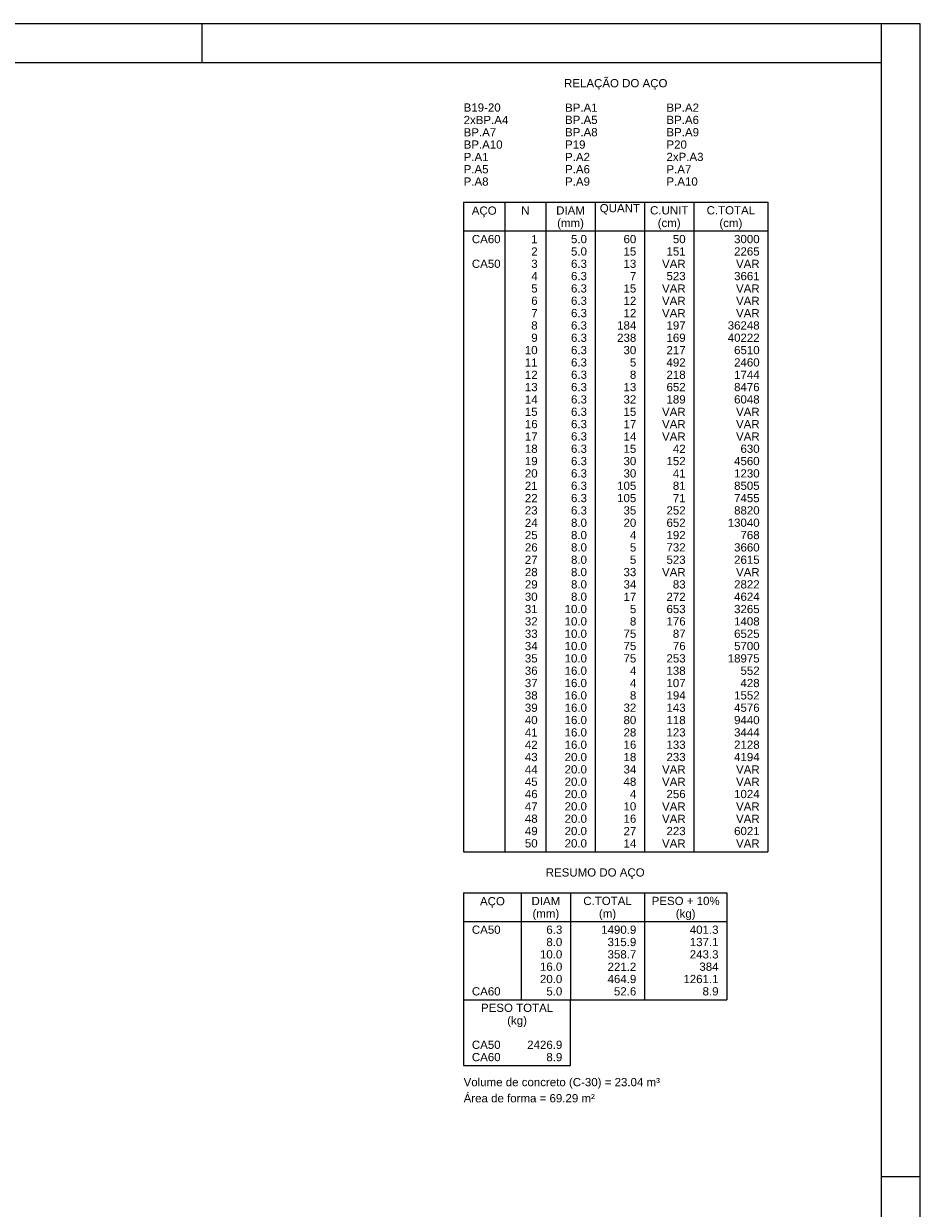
# Model space of a CAD drawing. Header units: millimetres. Extents: x 10 to 1250, y -62 to 528.
# Tile 333 of 656: x 606 to 629, y 97 to 128. Entities that reach past the tile are written whole.
import ezdxf

# ---------------------------------------------------------------- set-up
doc = ezdxf.new("R2010")
doc.units = ezdxf.units.MM
doc.header["$LTSCALE"] = 0.05
doc.layers.add('DT-Relação do aço', color=9, linetype='Continuous', lineweight=5)
doc.layers.add('FOLHA_PADRÃO', color=7, linetype='Continuous')
doc.styles.add('Arial', font='arial.ttf')

# ---------------------------------------------------------------- blocks, each defined once
blk = doc.blocks.new('A1EST. 1500')
at = {"layer": 'FOLHA_PADRÃO', "color": 1, "linetype": 'Continuous'}
for p, q in [((150.008, 59.4), (0, 59.4)), ((131.5, 59.4), (131.5, 58.4)), ((149, 59.4), (149, 58.4)), ((150, 59.4), (150, 0)), ((149, 29.7), (150, 29.7))]:
    blk.add_line(p, q, dxfattribs=at)
at = {"layer": 'FOLHA_PADRÃO', "color": 6, "linetype": 'Continuous'}
blk.add_lwpolyline([(149, 58.4), (149, 1), (1, 1), (1, 58.4), (149, 58.4)], dxfattribs=at)

msp = doc.modelspace()

# ---------------------------------------------------------------- linework, layer by layer
at = {"layer": 'DT-Relação do aço', "linetype": 'Continuous'}
for p, q in [((617.4645, 123.3338), (625.3011, 123.3338)), ((617.4645, 123.3338), (617.4645, 106.6016)), ((618.5235, 123.3338), (618.5235, 106.6016)), ((619.5825, 123.3338), (619.5825, 106.6016)), ((620.8533, 123.3338), (620.8533, 106.6016)), ((622.1241, 123.3338), (622.1241, 106.6016)), ((623.3949, 123.3338), (623.3949, 106.6016)), ((625.3011, 123.3338), (625.3011, 106.6016)), ((617.4645, 122.5925), (625.3011, 122.5925)), ((617.4645, 106.6016), (625.3011, 106.6016)), ((617.4645, 105.5426), (617.4645, 102.7892)), ((617.4645, 105.5426), (624.2421, 105.5426)), ((618.9471, 105.5426), (618.9471, 102.7892)), ((620.2179, 105.5426), (620.2179, 102.7892)), ((622.1241, 105.5426), (622.1241, 102.7892)), ((624.2421, 105.5426), (624.2421, 102.7892)), ((617.4645, 104.8013), (624.2421, 104.8013)), ((617.4645, 102.7892), (624.2421, 102.7892)), ((617.4645, 102.7892), (617.4645, 101.0948)), ((620.2179, 101.0948), (620.2179, 102.7892)), ((617.4645, 101.0948), (620.2179, 101.0948))]:
    msp.add_line(p, q, dxfattribs=at)

# ---------------------------------------------------------------- block references
msp.add_blockref('A1EST. 1500', (479.22, 68.5322))

# ---------------------------------------------------------------- texts
at = {"layer": 'DT-Relação do aço', "linetype": 'Continuous', "char_height": 0.2118, "line_spacing_factor": 0.798, "style": 'Arial'}
for s, insert, width, attachment_point in [('RELAÇÃO DO AÇO', (621.3831, 126.2288), 5.340655, 8), ('B19-20', (617.4645, 125.6636), 1.913088, 7), ('BP.A1', (620.0767, 125.6636), 1.681918, 7), ('BP.A2', (622.6889, 125.6636), 1.681918, 7), ('2xBP.A4', (617.4645, 125.3459), 2.308509, 7), ('BP.A5', (620.0767, 125.3459), 1.681918, 7), ('BP.A6', (622.6889, 125.3459), 1.681918, 7), ('BP.A7', (617.4645, 125.0282), 1.681918, 7), ('BP.A8', (620.0767, 125.0282), 1.681918, 7), ('BP.A9', (622.6889, 125.0282), 1.681918, 7), ('BP.A10', (617.4645, 124.7105), 2.011871, 7), ('P19', (620.0767, 124.7105), 1.055616, 7), ('P20', (622.6889, 124.7105), 1.055616, 7), ('P.A1', (617.4645, 124.3928), 1.286207, 7), ('P.A2', (620.0767, 124.3928), 1.286207, 7), ('2xP.A3', (622.6889, 124.3928), 1.912798, 7), ('P.A5', (617.4645, 124.0751), 1.286207, 7), ('P.A6', (620.0767, 124.0751), 1.286207, 7), ('P.A7', (622.6889, 124.0751), 1.286207, 7), ('P.A8', (617.4645, 123.7574), 1.286207, 7), ('P.A9', (620.0767, 123.7574), 1.286207, 7), ('P.A10', (622.6889, 123.7574), 1.616159, 7), ('N', (619.053, 123.0161), 0.428446, 8), ('DIAM', (620.2179, 123.0161), 1.483193, 8), ('QUANT', (621.4887, 123.0161), 2.076471, 8), ('C.UNIT', (622.7595, 123.0161), 1.977398, 8), ('C.TOTAL', (624.348, 123.0161), 2.505206, 8), ('AÇO', (617.9941, 122.9458), 1.285627, 8), ('(mm)', (620.2181, 122.6288), 1.383541, 8), ('(cm)', (622.7591, 122.6288), 1.185975, 8), ('(cm)', (624.3481, 122.6288), 1.185975, 8), ('RESUMO DO AÇO', (620.8531, 105.8968), 5.109195, 8), ('AÇO', (618.2061, 105.1548), 1.285627, 8), ('DIAM', (619.5825, 105.2249), 1.483193, 8), ('C.TOTAL', (621.171, 105.2249), 2.505206, 8), ('PESO + 10%', (623.1831, 105.2249), 3.512155, 8), ('(mm)', (619.5821, 104.8378), 1.383541, 8), ('(m)', (621.1711, 104.8378), 0.889337, 8), ('(kg)', (623.1831, 104.8378), 1.021723, 8), ('CA50', (617.6763, 104.4836), 1.484062, 7), ('6.3', (620.0061, 104.4836), 0.824737, 9), ('1490.9', (621.9123, 104.4836), 1.814594, 9), ('401.3', (624.0303, 104.4836), 1.484642, 9), ('8.0', (620.0061, 104.1659), 0.824737, 9), ('315.9', (621.9123, 104.1659), 1.484642, 9), ('137.1', (624.0303, 104.1659), 1.484642, 9), ('10.0', (620.0061, 103.8482), 1.154689, 9), ('358.7', (621.9123, 103.8482), 1.484642, 9), ('243.3', (624.0303, 103.8482), 1.484642, 9), ('16.0', (620.0061, 103.5305), 1.154689, 9), ('221.2', (621.9123, 103.5305), 1.484642, 9), ('384', (624.0303, 103.5305), 0.989858, 9), ('20.0', (620.0061, 103.2128), 1.154689, 9), ('464.9', (621.9123, 103.2128), 1.484642, 9), ('1261.1', (624.0303, 103.2128), 1.814594, 9), ('CA60', (617.6763, 102.8951), 1.484062, 7), ('5.0', (620.0061, 102.8951), 0.824737, 9), ('52.6', (621.9123, 102.8951), 1.154689, 9), ('8.9', (624.0303, 102.8951), 0.824737, 9), ('PESO TOTAL', (618.8412, 102.4715), 3.725364, 8), ('(kg)', (618.8411, 102.0838), 1.021723, 8), ('CA50', (617.6763, 101.5184), 1.484062, 7), ('2426.9', (620.0061, 101.5184), 1.814594, 9), ('CA60', (617.6763, 101.2007), 1.484062, 7), ('8.9', (620.0061, 101.2007), 0.824737, 9), ('Volume de concreto (C-30) = 23.04 m³', (617.4641, 100.4958), 10.139886, 7), ('Área de forma = 69.29 m²', (617.4645, 100.1417), 6.776629, 7)]:
    msp.add_mtext(s, dxfattribs=dict(at, insert=insert, width=width, attachment_point=attachment_point))
at = {"layer": 'DT-Relação do aço', "color": 9, "linetype": 'Continuous', "char_height": 0.2118, "line_spacing_factor": 0.798, "style": 'Arial'}
for s, insert, width, attachment_point in [('CA60', (617.6763, 122.2748), 1.484062, 7), ('1', (619.3707, 122.2748), 0.329953, 9), ('5.0', (620.6415, 122.2748), 0.824737, 9), ('60', (621.9123, 122.2748), 0.659905, 9), ('50', (623.1831, 122.2748), 0.659905, 9), ('3000', (625.0893, 122.2748), 1.31981, 9), ('2', (619.3707, 121.9571), 0.329953, 9), ('5.0', (620.6415, 121.9571), 0.824737, 9), ('15', (621.9123, 121.9571), 0.659905, 9), ('151', (623.1831, 121.9571), 0.989858, 9), ('2265', (625.0893, 121.9571), 1.31981, 9), ('CA50', (617.6763, 121.6394), 1.484062, 7), ('3', (619.3707, 121.6394), 0.329953, 9), ('6.3', (620.6415, 121.6394), 0.824737, 9), ('13', (621.9123, 121.6394), 0.659905, 9), ('VAR', (623.1831, 121.6394), 1.219869, 9), ('VAR', (625.0893, 121.6394), 1.219869, 9), ('4', (619.3707, 121.3217), 0.329953, 9), ('6.3', (620.6415, 121.3217), 0.824737, 9), ('7', (621.9123, 121.3217), 0.329953, 9), ('523', (623.1831, 121.3217), 0.989858, 9), ('3661', (625.0893, 121.3217), 1.31981, 9), ('5', (619.3707, 121.004), 0.329953, 9), ('6.3', (620.6415, 121.004), 0.824737, 9), ('15', (621.9123, 121.004), 0.659905, 9), ('VAR', (623.1831, 121.004), 1.219869, 9), ('VAR', (625.0893, 121.004), 1.219869, 9), ('6', (619.3707, 120.6863), 0.329953, 9), ('6.3', (620.6415, 120.6863), 0.824737, 9), ('12', (621.9123, 120.6863), 0.659905, 9), ('VAR', (623.1831, 120.6863), 1.219869, 9), ('VAR', (625.0893, 120.6863), 1.219869, 9), ('7', (619.3707, 120.3686), 0.329953, 9), ('6.3', (620.6415, 120.3686), 0.824737, 9), ('12', (621.9123, 120.3686), 0.659905, 9), ('VAR', (623.1831, 120.3686), 1.219869, 9), ('VAR', (625.0893, 120.3686), 1.219869, 9), ('8', (619.3707, 120.0509), 0.329953, 9), ('6.3', (620.6415, 120.0509), 0.824737, 9), ('184', (621.9123, 120.0509), 0.989858, 9), ('197', (623.1831, 120.0509), 0.989858, 9), ('36248', (625.0893, 120.0509), 1.649763, 9), ('9', (619.3707, 119.7332), 0.329953, 9), ('6.3', (620.6415, 119.7332), 0.824737, 9), ('238', (621.9123, 119.7332), 0.989858, 9), ('169', (623.1831, 119.7332), 0.989858, 9), ('40222', (625.0893, 119.7332), 1.649763, 9), ('10', (619.3707, 119.4155), 0.659905, 9), ('6.3', (620.6415, 119.4155), 0.824737, 9), ('30', (621.9123, 119.4155), 0.659905, 9), ('217', (623.1831, 119.4155), 0.989858, 9), ('6510', (625.0893, 119.4155), 1.31981, 9), ('11', (619.3707, 119.0978), 0.659905, 9), ('6.3', (620.6415, 119.0978), 0.824737, 9), ('5', (621.9123, 119.0978), 0.329953, 9), ('492', (623.1831, 119.0978), 0.989858, 9), ('2460', (625.0893, 119.0978), 1.31981, 9), ('12', (619.3707, 118.7801), 0.659905, 9), ('6.3', (620.6415, 118.7801), 0.824737, 9), ('8', (621.9123, 118.7801), 0.329953, 9), ('218', (623.1831, 118.7801), 0.989858, 9), ('1744', (625.0893, 118.7801), 1.31981, 9), ('13', (619.3707, 118.4624), 0.659905, 9), ('6.3', (620.6415, 118.4624), 0.824737, 9), ('13', (621.9123, 118.4624), 0.659905, 9), ('652', (623.1831, 118.4624), 0.989858, 9), ('8476', (625.0893, 118.4624), 1.31981, 9), ('14', (619.3707, 118.1447), 0.659905, 9), ('6.3', (620.6415, 118.1447), 0.824737, 9), ('32', (621.9123, 118.1447), 0.659905, 9), ('189', (623.1831, 118.1447), 0.989858, 9), ('6048', (625.0893, 118.1447), 1.31981, 9), ('15', (619.3707, 117.827), 0.659905, 9), ('6.3', (620.6415, 117.827), 0.824737, 9), ('15', (621.9123, 117.827), 0.659905, 9), ('VAR', (623.1831, 117.827), 1.219869, 9), ('VAR', (625.0893, 117.827), 1.219869, 9), ('16', (619.3707, 117.5093), 0.659905, 9), ('6.3', (620.6415, 117.5093), 0.824737, 9), ('17', (621.9123, 117.5093), 0.659905, 9), ('VAR', (623.1831, 117.5093), 1.219869, 9), ('VAR', (625.0893, 117.5093), 1.219869, 9), ('17', (619.3707, 117.1916), 0.659905, 9), ('6.3', (620.6415, 117.1916), 0.824737, 9), ('14', (621.9123, 117.1916), 0.659905, 9), ('VAR', (623.1831, 117.1916), 1.219869, 9), ('VAR', (625.0893, 117.1916), 1.219869, 9), ('18', (619.3707, 116.8739), 0.659905, 9), ('6.3', (620.6415, 116.8739), 0.824737, 9), ('15', (621.9123, 116.8739), 0.659905, 9), ('42', (623.1831, 116.8739), 0.659905, 9), ('630', (625.0893, 116.8739), 0.989858, 9), ('19', (619.3707, 116.5562), 0.659905, 9), ('6.3', (620.6415, 116.5562), 0.824737, 9), ('30', (621.9123, 116.5562), 0.659905, 9), ('152', (623.1831, 116.5562), 0.989858, 9), ('4560', (625.0893, 116.5562), 1.31981, 9), ('20', (619.3707, 116.2385), 0.659905, 9), ('6.3', (620.6415, 116.2385), 0.824737, 9), ('30', (621.9123, 116.2385), 0.659905, 9), ('41', (623.1831, 116.2385), 0.659905, 9), ('1230', (625.0893, 116.2385), 1.31981, 9), ('21', (619.3707, 115.9208), 0.659905, 9), ('6.3', (620.6415, 115.9208), 0.824737, 9), ('105', (621.9123, 115.9208), 0.989858, 9), ('81', (623.1831, 115.9208), 0.659905, 9), ('8505', (625.0893, 115.9208), 1.31981, 9), ('22', (619.3707, 115.6031), 0.659905, 9), ('6.3', (620.6415, 115.6031), 0.824737, 9), ('105', (621.9123, 115.6031), 0.989858, 9), ('71', (623.1831, 115.6031), 0.659905, 9), ('7455', (625.0893, 115.6031), 1.31981, 9), ('23', (619.3707, 115.2854), 0.659905, 9), ('6.3', (620.6415, 115.2854), 0.824737, 9), ('35', (621.9123, 115.2854), 0.659905, 9), ('252', (623.1831, 115.2854), 0.989858, 9), ('8820', (625.0893, 115.2854), 1.31981, 9), ('24', (619.3707, 114.9677), 0.659905, 9), ('8.0', (620.6415, 114.9677), 0.824737, 9), ('20', (621.9123, 114.9677), 0.659905, 9), ('652', (623.1831, 114.9677), 0.989858, 9), ('13040', (625.0893, 114.9677), 1.649763, 9), ('25', (619.3707, 114.65), 0.659905, 9), ('8.0', (620.6415, 114.65), 0.824737, 9), ('4', (621.9123, 114.65), 0.329953, 9), ('192', (623.1831, 114.65), 0.989858, 9), ('768', (625.0893, 114.65), 0.989858, 9), ('26', (619.3707, 114.3323), 0.659905, 9), ('8.0', (620.6415, 114.3323), 0.824737, 9), ('5', (621.9123, 114.3323), 0.329953, 9), ('732', (623.1831, 114.3323), 0.989858, 9), ('3660', (625.0893, 114.3323), 1.31981, 9), ('27', (619.3707, 114.0146), 0.659905, 9), ('8.0', (620.6415, 114.0146), 0.824737, 9), ('5', (621.9123, 114.0146), 0.329953, 9), ('523', (623.1831, 114.0146), 0.989858, 9), ('2615', (625.0893, 114.0146), 1.31981, 9), ('28', (619.3707, 113.6969), 0.659905, 9), ('8.0', (620.6415, 113.6969), 0.824737, 9), ('33', (621.9123, 113.6969), 0.659905, 9), ('VAR', (623.1831, 113.6969), 1.219869, 9), ('VAR', (625.0893, 113.6969), 1.219869, 9), ('29', (619.3707, 113.3792), 0.659905, 9), ('8.0', (620.6415, 113.3792), 0.824737, 9), ('34', (621.9123, 113.3792), 0.659905, 9), ('83', (623.1831, 113.3792), 0.659905, 9), ('2822', (625.0893, 113.3792), 1.31981, 9), ('30', (619.3707, 113.0615), 0.659905, 9), ('8.0', (620.6415, 113.0615), 0.824737, 9), ('17', (621.9123, 113.0615), 0.659905, 9), ('272', (623.1831, 113.0615), 0.989858, 9), ('4624', (625.0893, 113.0615), 1.31981, 9), ('31', (619.3707, 112.7438), 0.659905, 9), ('10.0', (620.6415, 112.7438), 1.154689, 9), ('5', (621.9123, 112.7438), 0.329953, 9), ('653', (623.1831, 112.7438), 0.989858, 9), ('3265', (625.0893, 112.7438), 1.31981, 9), ('32', (619.3707, 112.4261), 0.659905, 9), ('10.0', (620.6415, 112.4261), 1.154689, 9), ('8', (621.9123, 112.4261), 0.329953, 9), ('176', (623.1831, 112.4261), 0.989858, 9), ('1408', (625.0893, 112.4261), 1.31981, 9), ('33', (619.3707, 112.1084), 0.659905, 9), ('10.0', (620.6415, 112.1084), 1.154689, 9), ('75', (621.9123, 112.1084), 0.659905, 9), ('87', (623.1831, 112.1084), 0.659905, 9), ('6525', (625.0893, 112.1084), 1.31981, 9), ('34', (619.3707, 111.7907), 0.659905, 9), ('10.0', (620.6415, 111.7907), 1.154689, 9), ('75', (621.9123, 111.7907), 0.659905, 9), ('76', (623.1831, 111.7907), 0.659905, 9), ('5700', (625.0893, 111.7907), 1.31981, 9), ('35', (619.3707, 111.473), 0.659905, 9), ('10.0', (620.6415, 111.473), 1.154689, 9), ('75', (621.9123, 111.473), 0.659905, 9), ('253', (623.1831, 111.473), 0.989858, 9), ('18975', (625.0893, 111.473), 1.649763, 9), ('36', (619.3707, 111.1553), 0.659905, 9), ('16.0', (620.6415, 111.1553), 1.154689, 9), ('4', (621.9123, 111.1553), 0.329953, 9), ('138', (623.1831, 111.1553), 0.989858, 9), ('552', (625.0893, 111.1553), 0.989858, 9), ('37', (619.3707, 110.8376), 0.659905, 9), ('16.0', (620.6415, 110.8376), 1.154689, 9), ('4', (621.9123, 110.8376), 0.329953, 9), ('107', (623.1831, 110.8376), 0.989858, 9), ('428', (625.0893, 110.8376), 0.989858, 9), ('38', (619.3707, 110.5199), 0.659905, 9), ('16.0', (620.6415, 110.5199), 1.154689, 9), ('8', (621.9123, 110.5199), 0.329953, 9), ('194', (623.1831, 110.5199), 0.989858, 9), ('1552', (625.0893, 110.5199), 1.31981, 9), ('39', (619.3707, 110.2022), 0.659905, 9), ('16.0', (620.6415, 110.2022), 1.154689, 9), ('32', (621.9123, 110.2022), 0.659905, 9), ('143', (623.1831, 110.2022), 0.989858, 9), ('4576', (625.0893, 110.2022), 1.31981, 9), ('40', (619.3707, 109.8845), 0.659905, 9), ('16.0', (620.6415, 109.8845), 1.154689, 9), ('80', (621.9123, 109.8845), 0.659905, 9), ('118', (623.1831, 109.8845), 0.989858, 9), ('9440', (625.0893, 109.8845), 1.31981, 9), ('41', (619.3707, 109.5668), 0.659905, 9), ('16.0', (620.6415, 109.5668), 1.154689, 9), ('28', (621.9123, 109.5668), 0.659905, 9), ('123', (623.1831, 109.5668), 0.989858, 9), ('3444', (625.0893, 109.5668), 1.31981, 9), ('42', (619.3707, 109.2491), 0.659905, 9), ('16.0', (620.6415, 109.2491), 1.154689, 9), ('16', (621.9123, 109.2491), 0.659905, 9), ('133', (623.1831, 109.2491), 0.989858, 9), ('2128', (625.0893, 109.2491), 1.31981, 9), ('43', (619.3707, 108.9314), 0.659905, 9), ('20.0', (620.6415, 108.9314), 1.154689, 9), ('18', (621.9123, 108.9314), 0.659905, 9), ('233', (623.1831, 108.9314), 0.989858, 9), ('4194', (625.0893, 108.9314), 1.31981, 9), ('44', (619.3707, 108.6137), 0.659905, 9), ('20.0', (620.6415, 108.6137), 1.154689, 9), ('34', (621.9123, 108.6137), 0.659905, 9), ('VAR', (623.1831, 108.6137), 1.219869, 9), ('VAR', (625.0893, 108.6137), 1.219869, 9), ('45', (619.3707, 108.296), 0.659905, 9), ('20.0', (620.6415, 108.296), 1.154689, 9), ('48', (621.9123, 108.296), 0.659905, 9), ('VAR', (623.1831, 108.296), 1.219869, 9), ('VAR', (625.0893, 108.296), 1.219869, 9), ('46', (619.3707, 107.9783), 0.659905, 9), ('20.0', (620.6415, 107.9783), 1.154689, 9), ('4', (621.9123, 107.9783), 0.329953, 9), ('256', (623.1831, 107.9783), 0.989858, 9), ('1024', (625.0893, 107.9783), 1.31981, 9), ('47', (619.3707, 107.6606), 0.659905, 9), ('20.0', (620.6415, 107.6606), 1.154689, 9), ('10', (621.9123, 107.6606), 0.659905, 9), ('VAR', (623.1831, 107.6606), 1.219869, 9), ('VAR', (625.0893, 107.6606), 1.219869, 9), ('48', (619.3707, 107.3429), 0.659905, 9), ('20.0', (620.6415, 107.3429), 1.154689, 9), ('16', (621.9123, 107.3429), 0.659905, 9), ('VAR', (623.1831, 107.3429), 1.219869, 9), ('VAR', (625.0893, 107.3429), 1.219869, 9), ('49', (619.3707, 107.0252), 0.659905, 9), ('20.0', (620.6415, 107.0252), 1.154689, 9), ('27', (621.9123, 107.0252), 0.659905, 9), ('223', (623.1831, 107.0252), 0.989858, 9), ('6021', (625.0893, 107.0252), 1.31981, 9), ('50', (619.3707, 106.7075), 0.659905, 9), ('20.0', (620.6415, 106.7075), 1.154689, 9), ('14', (621.9123, 106.7075), 0.659905, 9), ('VAR', (623.1831, 106.7075), 1.219869, 9), ('VAR', (625.0893, 106.7075), 1.219869, 9)]:
    msp.add_mtext(s, dxfattribs=dict(at, insert=insert, width=width, attachment_point=attachment_point))

doc.saveas('drawing.dxf')
